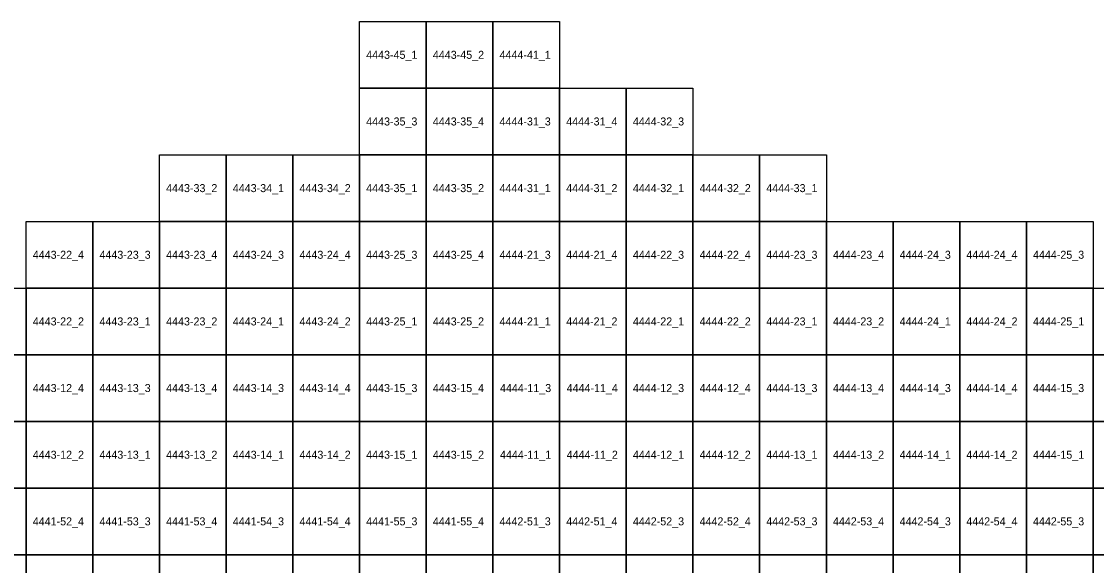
# Model space of a CAD drawing. Extents: x 312500 to 765000, y 172500 to 440000.
# Drawn here: x 657325 to 697629, y 372095 to 392500 of the extents above; entities that cross this region are included whole.
import ezdxf

# ---------------------------------------------------------------- set-up
doc = ezdxf.new("R2010")
doc.units = 0
doc.layers.add('Topo5_ramis_TKS2025', color=7, linetype='Continuous')
doc.layers.add('Topo5_ramis_TKS2025_Nr', color=7, linetype='Continuous')

msp = doc.modelspace()

# ---------------------------------------------------------------- linework, layer by layer
at = {"layer": 'Topo5_ramis_TKS2025'}
for points in [[(670000, 390000), (670000, 392500), (672500, 392500), (672500, 390000), (670000, 390000)], [(672500, 390000), (672500, 392500), (675000, 392500), (675000, 390000), (672500, 390000)], [(675000, 390000), (675000, 392500), (677500, 392500), (677500, 390000), (675000, 390000)], [(670000, 387500), (670000, 390000), (672500, 390000), (672500, 387500), (670000, 387500)], [(672500, 387500), (672500, 390000), (675000, 390000), (675000, 387500), (672500, 387500)], [(675000, 387500), (675000, 390000), (677500, 390000), (677500, 387500), (675000, 387500)], [(677500, 387500), (677500, 390000), (680000, 390000), (680000, 387500), (677500, 387500)], [(680000, 387500), (680000, 390000), (682500, 390000), (682500, 387500), (680000, 387500)], [(662500, 385000), (662500, 387500), (665000, 387500), (665000, 385000), (662500, 385000)], [(665000, 385000), (665000, 387500), (667500, 387500), (667500, 385000), (665000, 385000)], [(667500, 385000), (667500, 387500), (670000, 387500), (670000, 385000), (667500, 385000)], [(670000, 385000), (670000, 387500), (672500, 387500), (672500, 385000), (670000, 385000)], [(672500, 385000), (672500, 387500), (675000, 387500), (675000, 385000), (672500, 385000)], [(675000, 385000), (675000, 387500), (677500, 387500), (677500, 385000), (675000, 385000)], [(677500, 385000), (677500, 387500), (680000, 387500), (680000, 385000), (677500, 385000)], [(680000, 385000), (680000, 387500), (682500, 387500), (682500, 385000), (680000, 385000)], [(682500, 385000), (682500, 387500), (685000, 387500), (685000, 385000), (682500, 385000)], [(685000, 385000), (685000, 387500), (687500, 387500), (687500, 385000), (685000, 385000)], [(657500, 382500), (657500, 385000), (660000, 385000), (660000, 382500), (657500, 382500)], [(660000, 382500), (660000, 385000), (662500, 385000), (662500, 382500), (660000, 382500)], [(662500, 382500), (662500, 385000), (665000, 385000), (665000, 382500), (662500, 382500)], [(665000, 382500), (665000, 385000), (667500, 385000), (667500, 382500), (665000, 382500)], [(667500, 382500), (667500, 385000), (670000, 385000), (670000, 382500), (667500, 382500)], [(670000, 382500), (670000, 385000), (672500, 385000), (672500, 382500), (670000, 382500)], [(672500, 382500), (672500, 385000), (675000, 385000), (675000, 382500), (672500, 382500)], [(675000, 382500), (675000, 385000), (677500, 385000), (677500, 382500), (675000, 382500)], [(677500, 382500), (677500, 385000), (680000, 385000), (680000, 382500), (677500, 382500)], [(680000, 382500), (680000, 385000), (682500, 385000), (682500, 382500), (680000, 382500)], [(682500, 382500), (682500, 385000), (685000, 385000), (685000, 382500), (682500, 382500)], [(685000, 382500), (685000, 385000), (687500, 385000), (687500, 382500), (685000, 382500)], [(687500, 382500), (687500, 385000), (690000, 385000), (690000, 382500), (687500, 382500)], [(690000, 382500), (690000, 385000), (692500, 385000), (692500, 382500), (690000, 382500)], [(692500, 382500), (692500, 385000), (695000, 385000), (695000, 382500), (692500, 382500)], [(695000, 382500), (695000, 385000), (697500, 385000), (697500, 382500), (695000, 382500)], [(655000, 380000), (655000, 382500), (657500, 382500), (657500, 380000), (655000, 380000)], [(657500, 380000), (657500, 382500), (660000, 382500), (660000, 380000), (657500, 380000)], [(660000, 380000), (660000, 382500), (662500, 382500), (662500, 380000), (660000, 380000)], [(662500, 380000), (662500, 382500), (665000, 382500), (665000, 380000), (662500, 380000)], [(665000, 380000), (665000, 382500), (667500, 382500), (667500, 380000), (665000, 380000)], [(667500, 380000), (667500, 382500), (670000, 382500), (670000, 380000), (667500, 380000)], [(670000, 380000), (670000, 382500), (672500, 382500), (672500, 380000), (670000, 380000)], [(672500, 380000), (672500, 382500), (675000, 382500), (675000, 380000), (672500, 380000)], [(675000, 380000), (675000, 382500), (677500, 382500), (677500, 380000), (675000, 380000)], [(677500, 380000), (677500, 382500), (680000, 382500), (680000, 380000), (677500, 380000)], [(680000, 380000), (680000, 382500), (682500, 382500), (682500, 380000), (680000, 380000)], [(682500, 380000), (682500, 382500), (685000, 382500), (685000, 380000), (682500, 380000)], [(685000, 380000), (685000, 382500), (687500, 382500), (687500, 380000), (685000, 380000)], [(687500, 380000), (687500, 382500), (690000, 382500), (690000, 380000), (687500, 380000)], [(690000, 380000), (690000, 382500), (692500, 382500), (692500, 380000), (690000, 380000)], [(692500, 380000), (692500, 382500), (695000, 382500), (695000, 380000), (692500, 380000)], [(695000, 380000), (695000, 382500), (697500, 382500), (697500, 380000), (695000, 380000)], [(697500, 380000), (697500, 382500), (700000, 382500), (700000, 380000), (697500, 380000)], [(655000, 377500), (655000, 380000), (657500, 380000), (657500, 377500), (655000, 377500)], [(657500, 377500), (657500, 380000), (660000, 380000), (660000, 377500), (657500, 377500)], [(660000, 377500), (660000, 380000), (662500, 380000), (662500, 377500), (660000, 377500)], [(662500, 377500), (662500, 380000), (665000, 380000), (665000, 377500), (662500, 377500)], [(665000, 377500), (665000, 380000), (667500, 380000), (667500, 377500), (665000, 377500)], [(667500, 377500), (667500, 380000), (670000, 380000), (670000, 377500), (667500, 377500)], [(670000, 377500), (670000, 380000), (672500, 380000), (672500, 377500), (670000, 377500)], [(672500, 377500), (672500, 380000), (675000, 380000), (675000, 377500), (672500, 377500)], [(675000, 377500), (675000, 380000), (677500, 380000), (677500, 377500), (675000, 377500)], [(677500, 377500), (677500, 380000), (680000, 380000), (680000, 377500), (677500, 377500)], [(680000, 377500), (680000, 380000), (682500, 380000), (682500, 377500), (680000, 377500)], [(682500, 377500), (682500, 380000), (685000, 380000), (685000, 377500), (682500, 377500)], [(685000, 377500), (685000, 380000), (687500, 380000), (687500, 377500), (685000, 377500)], [(687500, 377500), (687500, 380000), (690000, 380000), (690000, 377500), (687500, 377500)], [(690000, 377500), (690000, 380000), (692500, 380000), (692500, 377500), (690000, 377500)], [(692500, 377500), (692500, 380000), (695000, 380000), (695000, 377500), (692500, 377500)], [(695000, 377500), (695000, 380000), (697500, 380000), (697500, 377500), (695000, 377500)], [(697500, 377500), (697500, 380000), (700000, 380000), (700000, 377500), (697500, 377500)], [(655000, 375000), (655000, 377500), (657500, 377500), (657500, 375000), (655000, 375000)], [(657500, 375000), (657500, 377500), (660000, 377500), (660000, 375000), (657500, 375000)], [(660000, 375000), (660000, 377500), (662500, 377500), (662500, 375000), (660000, 375000)], [(662500, 375000), (662500, 377500), (665000, 377500), (665000, 375000), (662500, 375000)], [(665000, 375000), (665000, 377500), (667500, 377500), (667500, 375000), (665000, 375000)], [(667500, 375000), (667500, 377500), (670000, 377500), (670000, 375000), (667500, 375000)], [(670000, 375000), (670000, 377500), (672500, 377500), (672500, 375000), (670000, 375000)], [(672500, 375000), (672500, 377500), (675000, 377500), (675000, 375000), (672500, 375000)], [(675000, 375000), (675000, 377500), (677500, 377500), (677500, 375000), (675000, 375000)], [(677500, 375000), (677500, 377500), (680000, 377500), (680000, 375000), (677500, 375000)], [(680000, 375000), (680000, 377500), (682500, 377500), (682500, 375000), (680000, 375000)], [(682500, 375000), (682500, 377500), (685000, 377500), (685000, 375000), (682500, 375000)], [(685000, 375000), (685000, 377500), (687500, 377500), (687500, 375000), (685000, 375000)], [(687500, 375000), (687500, 377500), (690000, 377500), (690000, 375000), (687500, 375000)], [(690000, 375000), (690000, 377500), (692500, 377500), (692500, 375000), (690000, 375000)], [(692500, 375000), (692500, 377500), (695000, 377500), (695000, 375000), (692500, 375000)], [(695000, 375000), (695000, 377500), (697500, 377500), (697500, 375000), (695000, 375000)], [(697500, 375000), (697500, 377500), (700000, 377500), (700000, 375000), (697500, 375000)], [(655000, 372500), (655000, 375000), (657500, 375000), (657500, 372500), (655000, 372500)], [(657500, 372500), (657500, 375000), (660000, 375000), (660000, 372500), (657500, 372500)], [(660000, 372500), (660000, 375000), (662500, 375000), (662500, 372500), (660000, 372500)], [(662500, 372500), (662500, 375000), (665000, 375000), (665000, 372500), (662500, 372500)], [(665000, 372500), (665000, 375000), (667500, 375000), (667500, 372500), (665000, 372500)], [(667500, 372500), (667500, 375000), (670000, 375000), (670000, 372500), (667500, 372500)], [(670000, 372500), (670000, 375000), (672500, 375000), (672500, 372500), (670000, 372500)], [(672500, 372500), (672500, 375000), (675000, 375000), (675000, 372500), (672500, 372500)], [(675000, 372500), (675000, 375000), (677500, 375000), (677500, 372500), (675000, 372500)], [(677500, 372500), (677500, 375000), (680000, 375000), (680000, 372500), (677500, 372500)], [(680000, 372500), (680000, 375000), (682500, 375000), (682500, 372500), (680000, 372500)], [(682500, 372500), (682500, 375000), (685000, 375000), (685000, 372500), (682500, 372500)], [(685000, 372500), (685000, 375000), (687500, 375000), (687500, 372500), (685000, 372500)], [(687500, 372500), (687500, 375000), (690000, 375000), (690000, 372500), (687500, 372500)], [(690000, 372500), (690000, 375000), (692500, 375000), (692500, 372500), (690000, 372500)], [(692500, 372500), (692500, 375000), (695000, 375000), (695000, 372500), (692500, 372500)], [(695000, 372500), (695000, 375000), (697500, 375000), (697500, 372500), (695000, 372500)], [(697500, 372500), (697500, 375000), (700000, 375000), (700000, 372500), (697500, 372500)], [(655000, 370000), (655000, 372500), (657500, 372500), (657500, 370000), (655000, 370000)], [(657500, 370000), (657500, 372500), (660000, 372500), (660000, 370000), (657500, 370000)], [(660000, 370000), (660000, 372500), (662500, 372500), (662500, 370000), (660000, 370000)], [(662500, 370000), (662500, 372500), (665000, 372500), (665000, 370000), (662500, 370000)], [(665000, 370000), (665000, 372500), (667500, 372500), (667500, 370000), (665000, 370000)], [(667500, 370000), (667500, 372500), (670000, 372500), (670000, 370000), (667500, 370000)], [(670000, 370000), (670000, 372500), (672500, 372500), (672500, 370000), (670000, 370000)], [(672500, 370000), (672500, 372500), (675000, 372500), (675000, 370000), (672500, 370000)], [(675000, 370000), (675000, 372500), (677500, 372500), (677500, 370000), (675000, 370000)], [(677500, 370000), (677500, 372500), (680000, 372500), (680000, 370000), (677500, 370000)], [(680000, 370000), (680000, 372500), (682500, 372500), (682500, 370000), (680000, 370000)], [(682500, 370000), (682500, 372500), (685000, 372500), (685000, 370000), (682500, 370000)], [(685000, 370000), (685000, 372500), (687500, 372500), (687500, 370000), (685000, 370000)], [(687500, 370000), (687500, 372500), (690000, 372500), (690000, 370000), (687500, 370000)], [(690000, 370000), (690000, 372500), (692500, 372500), (692500, 370000), (690000, 370000)], [(692500, 370000), (692500, 372500), (695000, 372500), (695000, 370000), (692500, 370000)], [(695000, 370000), (695000, 372500), (697500, 372500), (697500, 370000), (695000, 370000)], [(697500, 370000), (697500, 372500), (700000, 372500), (700000, 370000), (697500, 370000)]]:
    msp.add_lwpolyline(points, dxfattribs=at)

# ---------------------------------------------------------------- texts
at = {"layer": 'Topo5_ramis_TKS2025_Nr'}
for s, p in [('4443-45_1', (670248, 391100)), ('4443-45_2', (672748, 391100)), ('4444-41_1', (675248, 391100)), ('4443-35_3', (670248, 388600)), ('4443-35_4', (672748, 388600)), ('4444-31_3', (675248, 388600)), ('4444-31_4', (677748, 388600)), ('4444-32_3', (680248, 388600)), ('4443-33_2', (662748, 386100)), ('4443-34_1', (665248, 386100)), ('4443-34_2', (667748, 386100)), ('4443-35_1', (670248, 386100)), ('4443-35_2', (672748, 386100)), ('4444-31_1', (675248, 386100)), ('4444-31_2', (677748, 386100)), ('4444-32_1', (680248, 386100)), ('4444-32_2', (682748, 386100)), ('4444-33_1', (685248, 386100)), ('4443-22_4', (657748, 383600)), ('4443-23_3', (660248, 383600)), ('4443-23_4', (662748, 383600)), ('4443-24_3', (665248, 383600)), ('4443-24_4', (667748, 383600)), ('4443-25_3', (670248, 383600)), ('4443-25_4', (672748, 383600)), ('4444-21_3', (675248, 383600)), ('4444-21_4', (677748, 383600)), ('4444-22_3', (680248, 383600)), ('4444-22_4', (682748, 383600)), ('4444-23_3', (685248, 383600)), ('4444-23_4', (687748, 383600)), ('4444-24_3', (690248, 383600)), ('4444-24_4', (692748, 383600)), ('4444-25_3', (695248, 383600)), ('4443-22_2', (657748, 381100)), ('4443-23_1', (660248, 381100)), ('4443-23_2', (662748, 381100)), ('4443-24_1', (665248, 381100)), ('4443-24_2', (667748, 381100)), ('4443-25_1', (670248, 381100)), ('4443-25_2', (672748, 381100)), ('4444-21_1', (675248, 381100)), ('4444-21_2', (677748, 381100)), ('4444-22_1', (680248, 381100)), ('4444-22_2', (682748, 381100)), ('4444-23_1', (685248, 381100)), ('4444-23_2', (687748, 381100)), ('4444-24_1', (690248, 381100)), ('4444-24_2', (692748, 381100)), ('4444-25_1', (695248, 381100)), ('4443-12_4', (657748, 378600)), ('4443-13_3', (660248, 378600)), ('4443-13_4', (662748, 378600)), ('4443-14_3', (665248, 378600)), ('4443-14_4', (667748, 378600)), ('4443-15_3', (670248, 378600)), ('4443-15_4', (672748, 378600)), ('4444-11_3', (675264, 378600)), ('4444-11_4', (677764, 378600)), ('4444-12_3', (680248, 378600)), ('4444-12_4', (682748, 378600)), ('4444-13_3', (685248, 378600)), ('4444-13_4', (687748, 378600)), ('4444-14_3', (690248, 378600)), ('4444-14_4', (692748, 378600)), ('4444-15_3', (695248, 378600)), ('4443-12_2', (657748, 376100)), ('4443-13_1', (660248, 376100)), ('4443-13_2', (662748, 376100)), ('4443-14_1', (665248, 376100)), ('4443-14_2', (667748, 376100)), ('4443-15_1', (670248, 376100)), ('4443-15_2', (672748, 376100)), ('4444-11_1', (675264, 376100)), ('4444-11_2', (677764, 376100)), ('4444-12_1', (680248, 376100)), ('4444-12_2', (682748, 376100)), ('4444-13_1', (685248, 376100)), ('4444-13_2', (687748, 376100)), ('4444-14_1', (690248, 376100)), ('4444-14_2', (692748, 376100)), ('4444-15_1', (695248, 376100)), ('4441-52_4', (657748, 373600)), ('4441-53_3', (660248, 373600)), ('4441-53_4', (662748, 373600)), ('4441-54_3', (665248, 373600)), ('4441-54_4', (667748, 373600)), ('4441-55_3', (670248, 373600)), ('4441-55_4', (672748, 373600)), ('4442-51_3', (675248, 373600)), ('4442-51_4', (677748, 373600)), ('4442-52_3', (680248, 373600)), ('4442-52_4', (682748, 373600)), ('4442-53_3', (685248, 373600)), ('4442-53_4', (687748, 373600)), ('4442-54_3', (690248, 373600)), ('4442-54_4', (692748, 373600)), ('4442-55_3', (695248, 373600))]:
    msp.add_text(s, height=300, dxfattribs=at).set_placement(p)

doc.saveas('drawing.dxf')
